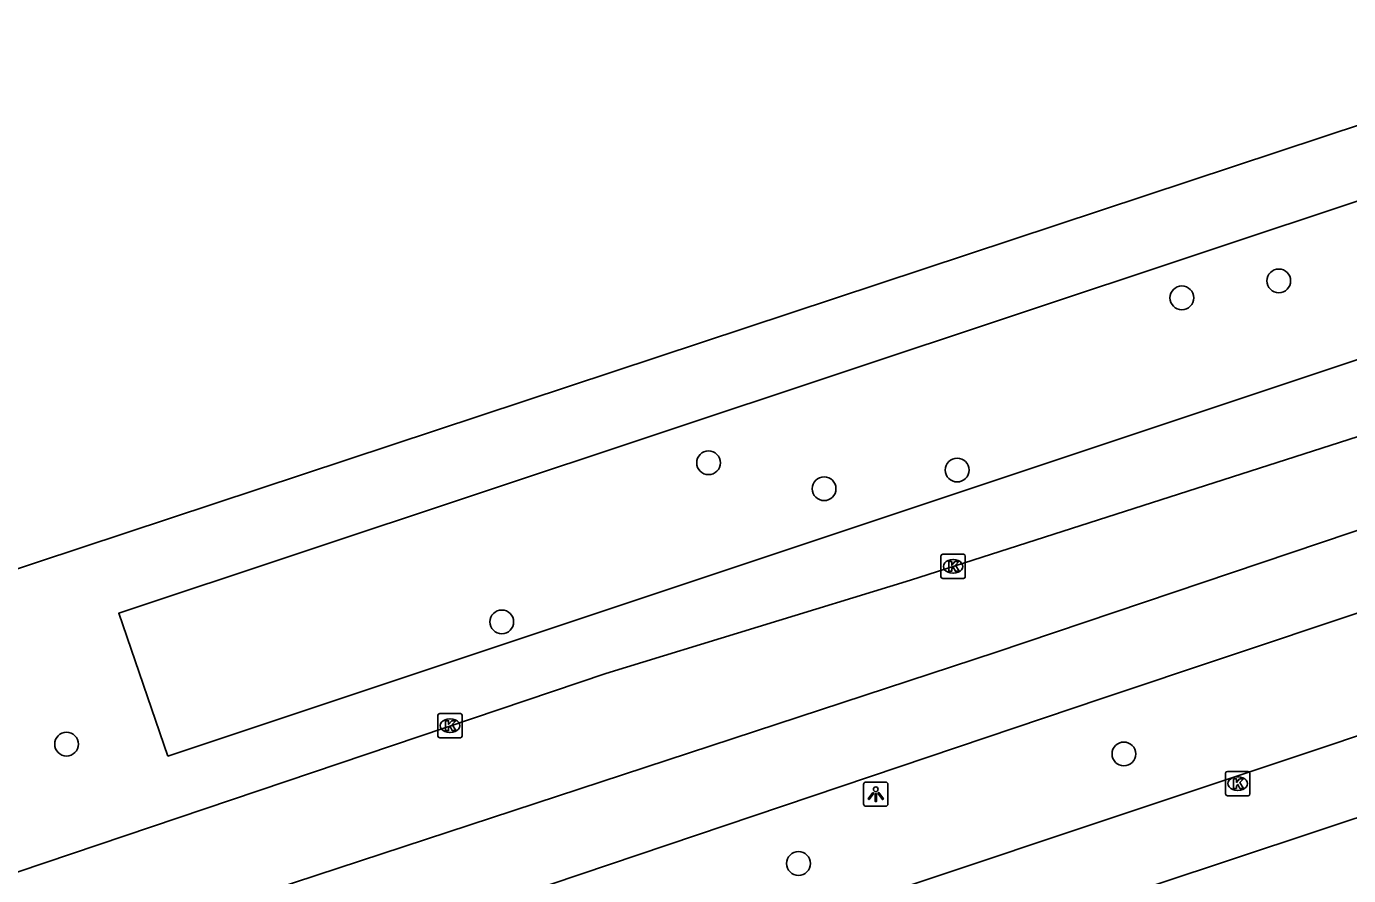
# Model space of a CAD drawing. Extents: x 162082 to 163393, y 388091 to 388632.
# Drawn here: x 162269 to 162323.5, y 388526 to 388561 of the extents above; entities that cross this region are included whole.
import ezdxf

# ---------------------------------------------------------------- set-up
doc = ezdxf.new("R2010")
doc.units = 0
for name, color, linetype in [('IMGEO_Berm_groen', 7, 'Continuous'), ('IMGEO_Boom', 7, 'Continuous'), ('IMGEO_Fietspad_gesloten', 7, 'Continuous'), ('IMGEO_Kolk', 7, 'Continuous'), ('IMGEO_Lichtpunt', 7, 'Continuous'), ('IMGEO_Rijbaan_regionaal_gesloten', 7, 'Continuous')]:
    doc.layers.add(name, color=color, linetype=linetype)

msp = doc.modelspace()

# ---------------------------------------------------------------- linework, layer by layer
at = {"layer": 'IMGEO_Berm_groen'}
msp.add_lwpolyline([(162274.873, 388530.968), (162408.858, 388575.655), (162430.463, 388588.22), (162430.761, 388588.441), (162430.973, 388588.744), (162431.078, 388589.1), (162431.065, 388589.47), (162430.935, 388589.817), (162430.701, 388590.105), (162430.388, 388590.303), (162430.028, 388590.392), (162429.659, 388590.362), (162429.543, 388590.327), (162406.099, 388581.211), (162272.85, 388536.857), (162274.873, 388530.968)], dxfattribs=at)
at = {"layer": 'IMGEO_Boom'}
for centre in [(162320.611, 388550.541), (162316.622, 388549.844), (162297.134, 388543.052), (162307.371, 388542.752), (162301.891, 388541.983), (162288.618, 388536.497), (162270.7, 388531.463), (162314.236, 388531.059), (162300.837, 388526.547)]:
    msp.add_circle(centre, 0.489, dxfattribs=at)
at = {"layer": 'IMGEO_Fietspad_gesloten'}
for points in [[(162497.882, 388586.227), (162488.392, 388583.036), (162457.174, 388572.698), (162436.199, 388565.723), (162407.328, 388556.149), (162358.353, 388539.891), (162249.604, 388503.789), (162247.114, 388502.698)], [(162247.329, 388506.185), (162270.419, 388514.23), (162302.958, 388524.829), (162357.09, 388542.897), (162402.477, 388558.046)]]:
    msp.add_lwpolyline(points, dxfattribs=at)
at = {"layer": 'IMGEO_Kolk'}
for p, q in [((162306.704, 388538.358), (162306.704, 388539.21)), ((162306.779, 388539.284), (162307.631, 388539.284)), ((162307.192, 388539.064), (162307.217, 388539.064)), ((162307.705, 388539.21), (162307.705, 388538.358)), ((162307.631, 388538.284), (162306.779, 388538.284)), ((162307.215, 388538.504), (162307.19, 388538.504)), ((162285.988, 388531.798), (162285.988, 388532.65)), ((162286.063, 388532.724), (162286.915, 388532.724)), ((162286.476, 388532.504), (162286.501, 388532.504)), ((162286.989, 388532.65), (162286.989, 388531.798)), ((162286.499, 388531.944), (162286.474, 388531.944)), ((162286.915, 388531.724), (162286.063, 388531.724)), ((162318.422, 388529.413), (162318.422, 388530.265)), ((162318.497, 388530.339), (162319.349, 388530.339)), ((162318.91, 388530.119), (162318.935, 388530.119)), ((162319.423, 388530.265), (162319.423, 388529.413)), ((162318.933, 388529.559), (162318.908, 388529.559)), ((162319.349, 388529.339), (162318.497, 388529.339))]:
    msp.add_line(p, q, dxfattribs=at)
for points in [[(162306.704, 388538.358), (162306.704, 388539.21)], [(162306.779, 388539.284), (162307.631, 388539.284)], [(162307.025, 388538.984), (162307.148, 388538.984), (162307.148, 388538.833), (162307.278, 388538.984), (162307.442, 388538.984), (162307.296, 388538.833), (162307.449, 388538.584), (162307.297, 388538.584), (162307.212, 388538.748), (162307.148, 388538.681), (162307.148, 388538.584), (162307.025, 388538.584), (162307.025, 388538.984)], [(162307.705, 388539.21), (162307.705, 388538.358)], [(162307.631, 388538.284), (162306.779, 388538.284)], [(162285.988, 388531.798), (162285.988, 388532.65)], [(162286.063, 388532.724), (162286.915, 388532.724)], [(162286.309, 388532.424), (162286.432, 388532.424), (162286.432, 388532.273), (162286.562, 388532.424), (162286.726, 388532.424), (162286.58, 388532.273), (162286.733, 388532.024), (162286.581, 388532.024), (162286.496, 388532.188), (162286.432, 388532.121), (162286.432, 388532.024), (162286.309, 388532.024), (162286.309, 388532.424)], [(162286.989, 388532.65), (162286.989, 388531.798)], [(162286.915, 388531.724), (162286.063, 388531.724)], [(162318.422, 388529.413), (162318.422, 388530.265)], [(162318.497, 388530.339), (162319.349, 388530.339)], [(162319.423, 388530.265), (162319.423, 388529.413)], [(162318.743, 388530.039), (162318.866, 388530.039), (162318.866, 388529.888), (162318.996, 388530.039), (162319.16, 388530.039), (162319.014, 388529.888), (162319.167, 388529.639), (162319.015, 388529.639), (162318.93, 388529.803), (162318.866, 388529.736), (162318.866, 388529.639), (162318.743, 388529.639), (162318.743, 388530.039)], [(162319.349, 388529.339), (162318.497, 388529.339)]]:
    msp.add_lwpolyline(points, dxfattribs=at)
for centre, start, end in [((162306.781, 388539.208), 91.552, 178.448), ((162306.781, 388539.208), 91.552, 178.448), ((162307.629, 388539.208), 1.552, 88.448), ((162307.629, 388539.208), 1.552, 88.448), ((162306.781, 388538.36), 181.552, 268.448), ((162306.781, 388538.36), 181.552, 268.448), ((162307.629, 388538.36), 271.552, 358.448), ((162307.629, 388538.36), 271.552, 358.448), ((162286.065, 388532.648), 91.552, 178.448), ((162286.065, 388532.648), 91.552, 178.448), ((162286.913, 388532.648), 1.552, 88.448), ((162286.913, 388532.648), 1.552, 88.448), ((162286.065, 388531.8), 181.552, 268.448), ((162286.065, 388531.8), 181.552, 268.448), ((162286.913, 388531.8), 271.552, 358.448), ((162286.913, 388531.8), 271.552, 358.448), ((162318.499, 388530.263), 91.552, 178.448), ((162318.499, 388530.263), 91.552, 178.448), ((162319.347, 388530.263), 1.552, 88.448), ((162319.347, 388530.263), 1.552, 88.448), ((162318.499, 388529.415), 181.552, 268.448), ((162318.499, 388529.415), 181.552, 268.448), ((162319.347, 388529.415), 271.552, 358.448), ((162319.347, 388529.415), 271.552, 358.448)]:
    msp.add_arc(centre, 0.0765, start, end, dxfattribs=at)
for centre, major_axis, ratio, start_param, end_param in [((162307.191, 388538.784), (-0.387, 0.002), 0.722429, 4.712389, 7.853982), ((162307.216, 388538.784), (-0.39, 0.002), 0.717154, 1.570796, 4.712389), ((162286.475, 388532.224), (-0.387, 0.002), 0.722429, 4.712389, 7.853982), ((162286.5, 388532.224), (-0.39, 0.002), 0.717154, 1.570796, 4.712389), ((162318.909, 388529.839), (-0.387, 0.002), 0.722429, 4.712389, 7.853982), ((162318.934, 388529.839), (-0.39, 0.002), 0.717154, 1.570796, 4.712389)]:
    msp.add_ellipse(centre, major_axis=major_axis, ratio=ratio, start_param=start_param, end_param=end_param, dxfattribs=at)
at = {"layer": 'IMGEO_Lichtpunt'}
for p, q in [((162303.52, 388529.806), (162303.52, 388528.999)), ((162303.52, 388529.806), (162303.52, 388528.999)), ((162304.422, 388529.901), (162303.614, 388529.901)), ((162304.422, 388529.901), (162303.614, 388529.901)), ((162304.516, 388528.999), (162304.516, 388529.806)), ((162304.516, 388528.999), (162304.516, 388529.806)), ((162303.614, 388528.905), (162304.422, 388528.905)), ((162303.614, 388528.905), (162304.422, 388528.905))]:
    msp.add_line(p, q, dxfattribs=at)
for points in [[(162303.894, 388529.47), (162303.933, 388529.442), (162303.745, 388529.18), (162303.707, 388529.207), (162303.894, 388529.47)], [(162303.996, 388529.422), (162304.043, 388529.422), (162304.043, 388529.1), (162303.996, 388529.1), (162303.996, 388529.422)], [(162304.106, 388529.442), (162304.144, 388529.469), (162304.331, 388529.207), (162304.292, 388529.179), (162304.106, 388529.442)]]:
    msp.add_lwpolyline(points, dxfattribs=at)
msp.add_circle((162304.019, 388529.604), 0.0994, dxfattribs=at)
for centre, start, end in [((162303.614, 388529.806), 90, 180), ((162303.614, 388529.806), 90, 180), ((162304.422, 388529.806), 0, 90), ((162304.422, 388529.806), 0, 90), ((162303.614, 388528.999), 180, 270), ((162303.614, 388528.999), 180, 270), ((162304.422, 388528.999), 270, 0), ((162304.422, 388528.999), 270, 360)]:
    msp.add_arc(centre, 0.0946, start, end, dxfattribs=at)
at = {"layer": 'IMGEO_Rijbaan_regionaal_gesloten'}
for points in [[(162228.005, 388512.485), (162264.303, 388524.726), (162292.901, 388534.37), (162305.451, 388538.219), (162332.69, 388546.968), (162399.716, 388569.478), (162413.989, 388574.473), (162418.106, 388576.047), (162437.195, 388583.81), (162451.904, 388590.81), (162455.673, 388592.786), (162460.253, 388595.296), (162464.345, 388597.791)], [(162233.582, 388526.841), (162245.812, 388531.116), (162260.365, 388535.934), (162384.419, 388576.999), (162399.669, 388582.113), (162412.543, 388586.743)], [(162434.893, 388577.8), (162427.635, 388575.065), (162405.194, 388566.795), (162403.679, 388566.355), (162387.911, 388561.769), (162364.881, 388554.101), (162308.972, 388535.245), (162265.607, 388521.013), (162263.032, 388520.167), (162239.544, 388512.185)], [(162245.171, 388510.356), (162266.789, 388517.649), (162313.324, 388533.347), (162355.218, 388547.35), (162385.385, 388557.433), (162393.435, 388559.99)]]:
    msp.add_lwpolyline(points, dxfattribs=at)

doc.saveas('drawing.dxf')
